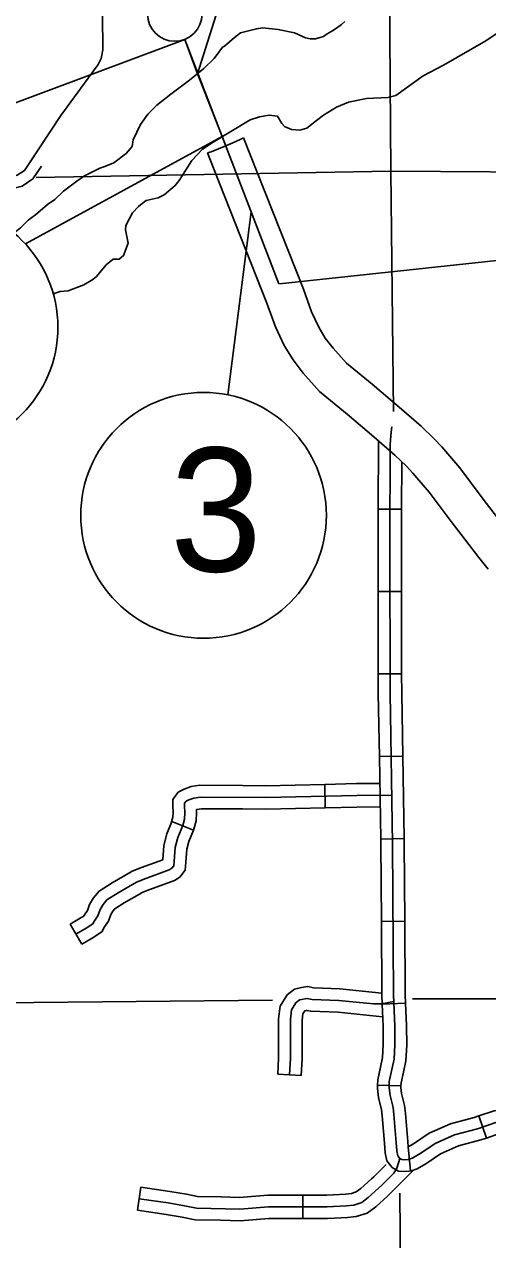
# Model space of a CAD drawing. Extents: x 1373862 to 1376999, y 1168398 to 1170455.
# Drawn here: x 1375410.3 to 1375469.7, y 1168974.9 to 1169130.6 of the extents above; entities that cross this region are included whole.
import ezdxf

# ---------------------------------------------------------------- set-up
doc = ezdxf.new("R2010")
doc.units = 0
for name, color, linetype in [('21', 7, 'Continuous'), ('Level 10', 7, 'Continuous'), ('Level 24', 7, 'Continuous'), ('Level 32', 7, 'Continuous'), ('Level 35', 7, 'Continuous'), ('Level 45', 7, 'Continuous'), ('Level 5', 7, 'Continuous'), ('R_Draft', 7, 'Continuous')]:
    doc.layers.add(name, color=color, linetype=linetype)

msp = doc.modelspace()

# ---------------------------------------------------------------- linework, layer by layer
at = {"layer": '21'}
for p, q in [((1375432.5, 1169124.23), (1375446.45, 1169168.2)), ((1375435.67, 1169116.17), (1375410.47, 1169102.42)), ((1375439.38, 1169106.54), (1375436.41, 1169083.09))]:
    msp.add_line(p, q, dxfattribs=at)
for centre in [(1375398.88, 1169091.75), (1375433.28, 1169067.66)]:
    msp.add_circle(centre, 15.74, dxfattribs=at)
at = {"layer": 'Level 10'}
for points in [[(1375430.86, 1169128.62), (1375432.39, 1169124.54), (1375436.13, 1169114.97)], [(1375433.8, 1169114.07), (1375434.27, 1169114.24), (1375435.2, 1169114.6), (1375436.13, 1169114.97), (1375437.04, 1169115.38), (1375437.95, 1169115.8), (1375438.4, 1169116.02)], [(1375438.4, 1169116.02), (1375439.28, 1169113.76), (1375446.07, 1169096.62), (1375447.12, 1169093.74), (1375448.04, 1169091.77), (1375448.88, 1169090.37), (1375449.88, 1169089.06), (1375451.6, 1169087.16), (1375454.88, 1169084.45), (1375458.35, 1169081.5), (1375461.17, 1169079.08), (1375462.85, 1169077.46), (1375463.83, 1169076.42), (1375466.1, 1169073.75), (1375468.97, 1169069.91), (1375472.49, 1169065.34)], [(1375469.76, 1169060.75), (1375468.56, 1169062.25), (1375464.99, 1169066.88), (1375462.18, 1169070.63), (1375460.1, 1169073.08), (1375459.3, 1169073.94), (1375457.8, 1169075.38), (1375455.11, 1169077.7), (1375451.67, 1169080.61), (1375448.14, 1169083.54), (1375446.03, 1169085.86), (1375444.74, 1169087.56), (1375443.62, 1169089.41), (1375442.49, 1169091.82), (1375441.39, 1169094.85), (1375434.63, 1169111.93), (1375433.8, 1169114.07)]]:
    msp.add_lwpolyline(points, dxfattribs=at)
at = {"layer": 'Level 24'}
msp.add_circle((1375429.59, 1169131.88), 3.5, dxfattribs=at)
at = {"layer": 'Level 32'}
for p, q in [((1375455.66, 1169068.46), (1375458.66, 1169068.45)), ((1375455.65, 1169057.9), (1375458.65, 1169057.9)), ((1375455.66, 1169047.34), (1375458.66, 1169047.34)), ((1375455.81, 1169036.75), (1375458.81, 1169036.81)), ((1375455.99, 1169026.2), (1375458.99, 1169026.25)), ((1375456.06, 1169015.65), (1375459.06, 1169015.67)), ((1375456.16, 1169005.04), (1375459.16, 1169005.17)), ((1375455.57, 1168994.67), (1375458.57, 1168994.57)), ((1375469.52, 1168987.89), (1375468.57, 1168990.73)), ((1375459.8, 1168983.68), (1375459.5, 1168986.76))]:
    msp.add_line(p, q, dxfattribs=at)
for points in [[(1375420.37, 1169137), (1375420.33, 1169131.75), (1375420.37, 1169127.3), (1375420.15, 1169126.18), (1375419.76, 1169125.39), (1375414.98, 1169118.87), (1375410.34, 1169111.82), (1375409.41, 1169111.21), (1375408.26, 1169110.92), (1375405.92, 1169110.67), (1375404.23, 1169110.28), (1375402.44, 1169109.63), (1375401.25, 1169108.91), (1375399.77, 1169107.45)], [(1375420.37, 1169137), (1375420.33, 1169131.75), (1375420.37, 1169127.3), (1375420.15, 1169126.18), (1375419.76, 1169125.39), (1375414.98, 1169118.87), (1375410.93, 1169112.72)], [(1375412.52, 1169112.4), (1375411.42, 1169110.74), (1375410.02, 1169109.82), (1375408.52, 1169109.44), (1375407.29, 1169109.31)], [(1375457.42, 1169079), (1375457.31, 1169078.35), (1375457.2, 1169076.73), (1375457.14, 1169063.99), (1375457.17, 1169044.86), (1375457.5, 1169025.6), (1375457.61, 1169006.22), (1375457.78, 1169002.26), (1375457.81, 1168999.83), (1375457.72, 1168997.99), (1375457.42, 1168996.66), (1375457.08, 1168995.15), (1375457.06, 1168994.31), (1375457.17, 1168993.34), (1375457.56, 1168991.81), (1375457.67, 1168990.91), (1375457.95, 1168987.34), (1375458.03, 1168986.25), (1375458.17, 1168985.64), (1375458.45, 1168985.27), (1375458.7, 1168985.13), (1375459.01, 1168985.11), (1375459.56, 1168985.16), (1375460.01, 1168985.33), (1375460.98, 1168985.89), (1375462.94, 1168987.2), (1375465.44, 1168988.31), (1375468.4, 1168989.09), (1375470.88, 1168989.93)], [(1375455.7, 1169077.2), (1375455.66, 1169068.46)], [(1375458.69, 1169074.53), (1375458.66, 1169068.45)], [(1375455.66, 1169068.46), (1375455.64, 1169063.99), (1375455.65, 1169057.9)], [(1375458.66, 1169068.45), (1375458.64, 1169063.99), (1375458.65, 1169057.9)], [(1375455.65, 1169057.9), (1375455.66, 1169047.34)], [(1375458.65, 1169057.9), (1375458.66, 1169047.34)], [(1375455.66, 1169047.34), (1375455.67, 1169044.85), (1375455.81, 1169036.75)], [(1375458.66, 1169047.34), (1375458.67, 1169044.88), (1375458.81, 1169036.81)], [(1375455.81, 1169036.75), (1375455.99, 1169026.2)], [(1375458.81, 1169036.81), (1375458.99, 1169026.25)], [(1375455.99, 1169026.2), (1375456, 1169025.58), (1375456.06, 1169015.65)], [(1375458.99, 1169026.25), (1375459, 1169025.62), (1375459.06, 1169015.67)], [(1375456.06, 1169015.65), (1375456.11, 1169006.19), (1375456.16, 1169005.04)], [(1375459.06, 1169015.67), (1375459.11, 1169006.26), (1375459.16, 1169005.17)], [(1375456.16, 1169005.04), (1375456.28, 1169002.22), (1375456.31, 1168999.86), (1375456.23, 1168998.2), (1375455.96, 1168996.99), (1375455.59, 1168995.34), (1375455.57, 1168994.67)], [(1375459.16, 1169005.17), (1375459.28, 1169002.3), (1375459.31, 1168999.81), (1375459.22, 1168997.79), (1375458.88, 1168996.33), (1375458.58, 1168994.96), (1375458.57, 1168994.57)], [(1375455.57, 1168994.67), (1375455.55, 1168994.25), (1375455.69, 1168993.07), (1375456.08, 1168991.53), (1375456.18, 1168990.76), (1375456.45, 1168987.22), (1375456.54, 1168986.02), (1375456.78, 1168984.98), (1375457.45, 1168984.11), (1375458.25, 1168983.67), (1375459.01, 1168983.6), (1375459.59, 1168983.66)], [(1375458.57, 1168994.57), (1375458.56, 1168994.38), (1375458.65, 1168993.61), (1375459.03, 1168992.08), (1375459.16, 1168991.06), (1375459.44, 1168987.45), (1375459.5, 1168986.76)], [(1375468.57, 1168990.73), (1375470.53, 1168991.4), (1375476.86, 1168992.25), (1375479.23, 1168992.57)], [(1375459.5, 1168986.76), (1375460.19, 1168987.16), (1375462.21, 1168988.52), (1375464.94, 1168989.73), (1375467.97, 1168990.53), (1375468.57, 1168990.73)], [(1375469.52, 1168987.89), (1375471.22, 1168988.46), (1375477.26, 1168989.28), (1375479.63, 1168989.6)], [(1375459.59, 1168983.66), (1375459.91, 1168983.69), (1375460.65, 1168983.97), (1375461.78, 1168984.61), (1375463.66, 1168985.88), (1375465.94, 1168986.89), (1375468.83, 1168987.66), (1375469.52, 1168987.89)]]:
    msp.add_lwpolyline(points, dxfattribs=at)
at = {"layer": 'Level 35'}
for points in [[(1375451.4, 1169130.9), (1375450.97, 1169130.52), (1375450.31, 1169130.05), (1375449.7, 1169129.66), (1375449.12, 1169129.33), (1375448.65, 1169129.01), (1375448.07, 1169128.81), (1375447.64, 1169128.71), (1375446.92, 1169128.7), (1375446.33, 1169128.83), (1375444.94, 1169129.45), (1375442.82, 1169129.91), (1375440.89, 1169130.11), (1375440.06, 1169129.99), (1375438.03, 1169129.46), (1375437.23, 1169128.88), (1375435.95, 1169127.77), (1375435.7, 1169127.62), (1375434.65, 1169126.17), (1375433.32, 1169124.89)], [(1375474.46, 1169130.68), (1375472.7, 1169130), (1375471.02, 1169129.51), (1375469.45, 1169128.45), (1375464.01, 1169125.3), (1375461.42, 1169123.95), (1375457.92, 1169121.45), (1375456.91, 1169121.2), (1375454.16, 1169121.05), (1375451.84, 1169120.56), (1375450.33, 1169119.94), (1375448.63, 1169118.92), (1375447.74, 1169118.23)], [(1375433.32, 1169124.89), (1375431.49, 1169123.41), (1375429.1, 1169121.62), (1375427.31, 1169120.18), (1375426.13, 1169119.05), (1375425.2, 1169117.71), (1375424.24, 1169115.76), (1375424.12, 1169114.9), (1375423.38, 1169114.02)], [(1375447.74, 1169118.23), (1375446.51, 1169117.25), (1375445.63, 1169116.99), (1375444.53, 1169117.06), (1375443.65, 1169117.47), (1375443.31, 1169117.83), (1375442.76, 1169118.77), (1375441.69, 1169118.93), (1375440.46, 1169118.72), (1375439.24, 1169118.3), (1375434.51, 1169115.47)], [(1375434.51, 1169115.47), (1375433.14, 1169114.56), (1375431.77, 1169113.11), (1375430.15, 1169110.55), (1375429.66, 1169109.9), (1375428.21, 1169108.73), (1375427.45, 1169108.32), (1375425.94, 1169107.97), (1375425.43, 1169107.59)], [(1375423.38, 1169114.02), (1375421.8, 1169112.83), (1375420.64, 1169112.36), (1375419.99, 1169112.11), (1375419.38, 1169111.83), (1375418.77, 1169111.54), (1375418.04, 1169111.13), (1375417.03, 1169110.48), (1375415.33, 1169109.16), (1375414.21, 1169108.13), (1375413.29, 1169107.47), (1375411.76, 1169106.15), (1375410.81, 1169105.46), (1375409.84, 1169104.5), (1375408.98, 1169103.81)], [(1375425.43, 1169107.59), (1375424.96, 1169107.23), (1375424.16, 1169106.42), (1375423.3, 1169104.8), (1375423.28, 1169104.22), (1375423.62, 1169102.52), (1375423.02, 1169100.93), (1375422.46, 1169100.47)], [(1375422.46, 1169100.47), (1375421.68, 1169100.46), (1375420.8, 1169099.75), (1375419.56, 1169098.26), (1375419.08, 1169097.88), (1375417.92, 1169097.18), (1375415.95, 1169096.42), (1375414.91, 1169096.33), (1375414.02, 1169096.05), (1375414.01, 1169096.05)]]:
    msp.add_lwpolyline(points, dxfattribs=at)
at = {"layer": 'Level 45'}
for p, q in [((1375448.87, 1169030.2), (1375448.8, 1169033.2)), ((1375431.99, 1169027.33), (1375429.22, 1169028.46)), ((1375417.69, 1169012.72), (1375416.17, 1169015.3)), ((1375445.8, 1168995.92), (1375442.8, 1168996.06)), ((1375424.8, 1168978.64), (1375425.23, 1168981.61)), ((1375446.02, 1168977.58), (1375446.02, 1168980.58))]:
    msp.add_line(p, q, dxfattribs=at)
for points in [[(1375429.19, 1169028.4), (1375429.34, 1169028.98), (1375429.38, 1169029.59), (1375429.35, 1169030.46), (1375429.35, 1169031.25), (1375430.04, 1169032.2), (1375430.78, 1169032.6), (1375431.69, 1169032.92), (1375432.78, 1169033.08), (1375438.28, 1169033.05)], [(1375438.28, 1169033.05), (1375441.22, 1169033.03), (1375448.8, 1169033.2)], [(1375448.8, 1169033.2), (1375452.88, 1169033.29), (1375455.87, 1169033.31)], [(1375416.93, 1169014.01), (1375418.23, 1169014.77), (1375419.1, 1169015.34), (1375419.3, 1169015.72), (1375419.74, 1169016.36), (1375420.04, 1169017.17), (1375420.4, 1169017.81), (1375420.89, 1169018.4), (1375422.34, 1169019.31), (1375424.68, 1169020.67), (1375425.86, 1169021.15), (1375428.89, 1169022.25), (1375429.22, 1169022.45), (1375429.48, 1169022.78), (1375429.53, 1169023.37), (1375429.65, 1169025.13), (1375429.99, 1169026.38), (1375430.62, 1169027.93), (1375430.83, 1169028.75), (1375430.88, 1169029.57), (1375430.85, 1169030.49), (1375430.85, 1169030.77), (1375431.06, 1169031.05), (1375431.39, 1169031.22), (1375432.05, 1169031.45), (1375432.89, 1169031.58), (1375441.23, 1169031.53), (1375452.9, 1169031.79), (1375457.39, 1169031.83)], [(1375431.99, 1169027.33), (1375432.05, 1169027.47), (1375432.32, 1169028.52), (1375432.38, 1169029.54), (1375432.37, 1169029.98), (1375432.41, 1169029.99), (1375433, 1169030.08), (1375438.27, 1169030.05)], [(1375438.27, 1169030.05), (1375441.24, 1169030.03), (1375448.87, 1169030.2)], [(1375448.87, 1169030.2), (1375452.93, 1169030.29), (1375455.92, 1169030.31)], [(1375424.13, 1169022.06), (1375425.31, 1169022.55), (1375428.04, 1169023.53), (1375428.17, 1169025.38), (1375428.56, 1169026.86), (1375429.22, 1169028.46)], [(1375425.28, 1169019.29), (1375426.4, 1169019.75), (1375429.54, 1169020.89), (1375430.24, 1169021.32), (1375430.93, 1169022.22), (1375431.02, 1169023.25), (1375431.14, 1169024.88), (1375431.41, 1169025.9), (1375431.99, 1169027.33)], [(1375416.17, 1169015.3), (1375417.45, 1169016.05), (1375417.96, 1169016.38), (1375418.02, 1169016.49), (1375418.4, 1169017.05), (1375418.68, 1169017.81), (1375419.16, 1169018.66), (1375419.88, 1169019.54), (1375421.56, 1169020.6), (1375424.02, 1169022.01), (1375424.13, 1169022.06)], [(1375417.69, 1169012.72), (1375419.02, 1169013.5), (1375420.24, 1169014.29), (1375420.59, 1169014.94), (1375421.08, 1169015.66), (1375421.41, 1169016.54), (1375421.64, 1169016.96), (1375421.89, 1169017.26), (1375423.11, 1169018.03), (1375425.35, 1169019.32), (1375425.28, 1169019.29)], [(1375442.8, 1168996.06), (1375442.9, 1168998.12), (1375442.9, 1169003.17), (1375443.11, 1169004.81), (1375443.98, 1169006.24), (1375444.93, 1169006.98), (1375445.84, 1169007.16)], [(1375445.84, 1169007.16), (1375446.6, 1169007.32), (1375447.4, 1169007.13), (1375450.72, 1169007.03), (1375456.11, 1169006.47)], [(1375444.3, 1168995.99), (1375444.4, 1168998.08), (1375444.4, 1169003.08), (1375444.55, 1169004.31), (1375445.12, 1169005.22), (1375445.57, 1169005.58), (1375446.57, 1169005.78), (1375447.21, 1169005.63), (1375450.62, 1169005.53), (1375455.06, 1169005.07), (1375456.08, 1169005.07), (1375457.65, 1169005.38)], [(1375445.8, 1168995.92), (1375445.9, 1168998.05), (1375445.9, 1169002.99), (1375446, 1169003.8), (1375446.24, 1169004.18), (1375446.44, 1169004.22)], [(1375446.44, 1169004.22), (1375446.55, 1169004.25), (1375447.01, 1169004.14), (1375450.52, 1169004.03), (1375456.23, 1169003.44)], [(1375425.01, 1168980.12), (1375428.74, 1168979.59), (1375430.83, 1168979.23), (1375432.36, 1168978.93), (1375437.91, 1168978.8), (1375441.58, 1168979.08), (1375444.85, 1168979.08), (1375449.13, 1168979.08), (1375451.6, 1168979.23), (1375452.52, 1168979.31), (1375453.54, 1168979.64), (1375454.39, 1168980.27), (1375456.13, 1168981.85), (1375457.66, 1168983.38), (1375458.06, 1168984.04), (1375458.44, 1168985.29)], [(1375454.8, 1168982.67), (1375455.09, 1168982.93), (1375456.69, 1168984.53)], [(1375446.02, 1168980.58), (1375449.08, 1168980.58), (1375451.49, 1168980.73), (1375452.22, 1168980.79), (1375452.85, 1168980.99), (1375453.44, 1168981.43), (1375454.8, 1168982.67)], [(1375456.83, 1168980.45), (1375457.16, 1168980.76), (1375460.11, 1168983.71)], [(1375425.23, 1168981.61), (1375428.97, 1168981.07), (1375431.1, 1168980.71), (1375432.52, 1168980.42), (1375435.51, 1168980.35)], [(1375435.51, 1168980.35), (1375437.87, 1168980.3), (1375441.53, 1168980.58), (1375444.85, 1168980.58), (1375446.02, 1168980.58)], [(1375446.02, 1168977.58), (1375449.18, 1168977.58), (1375451.71, 1168977.74), (1375452.82, 1168977.83), (1375454.23, 1168978.29), (1375455.34, 1168979.1), (1375456.83, 1168980.45)], [(1375424.8, 1168978.64), (1375428.5, 1168978.11), (1375430.55, 1168977.76), (1375432.19, 1168977.43), (1375435.44, 1168977.36)], [(1375435.44, 1168977.36), (1375437.95, 1168977.3), (1375441.64, 1168977.58), (1375444.85, 1168977.58), (1375446.02, 1168977.58)]]:
    msp.add_lwpolyline(points, dxfattribs=at)
at = {"layer": 'Level 5'}
for points in [[(1375457.11, 1169134.87), (1375457.27, 1169111.76)], [(1375457.27, 1169111.76), (1375411.84, 1169110.93)], [(1375457.27, 1169111.76), (1375457.6, 1169080.98)], [(1375508.29, 1169111.4), (1375457.27, 1169111.76)], [(1375367.81, 1169004.83), (1375442.1, 1169005.55)], [(1375460.07, 1169005.71), (1375498.37, 1169005.74)], [(1375458.43, 1168980.84), (1375459.11, 1168900.08)]]:
    msp.add_lwpolyline(points, dxfattribs=at)
at = {"layer": 'R_Draft'}
for p, q in [((1376323.89, 1169191.59), (1375443, 1169097.32)), ((1375430.86, 1169128.62), (1374608.59, 1168820.86)), ((1375430.86, 1169128.62), (1375442.94, 1169097.31))]:
    msp.add_line(p, q, dxfattribs=at)

# ---------------------------------------------------------------- texts
at = {"layer": '21'}
msp.add_text('3', height=15.85, dxfattribs=at).set_placement((1375428.97, 1169060.47))

doc.saveas('drawing.dxf')
